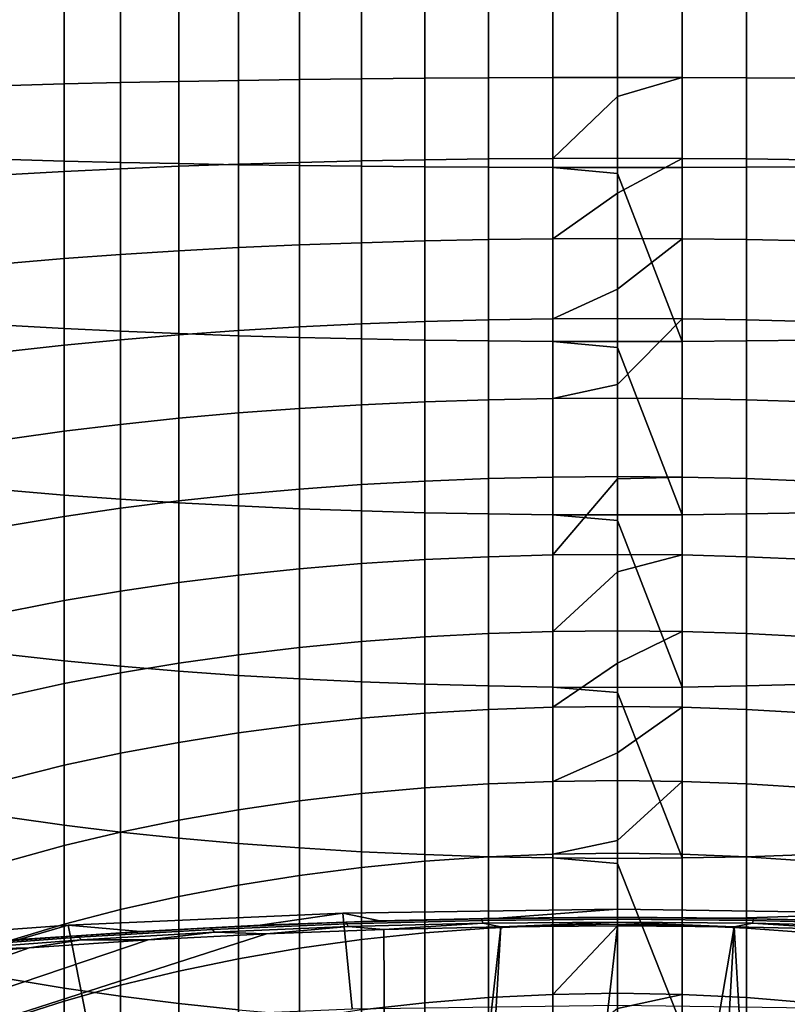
# Model space of a CAD drawing. Header units: metres. Extents: x -109 to 109, y -100 to 58.
# Tile 477 of 642: x -5.73 to 1.63, y 5.57 to 15.01. Entities that reach past the tile are written whole.
import ezdxf

# ---------------------------------------------------------------- set-up
doc = ezdxf.new("R2010")
doc.units = ezdxf.units.M
doc.layers.add('solid_21_062_100_XXX', color=7, linetype='CONTINUOUS')

msp = doc.modelspace()

# ---------------------------------------------------------------- linework, layer by layer
at = {"layer": 'solid_21_062_100_XXX'}
for points in [[(-5.302712, 14.389775, 196.208588), (-5.822664, 14.37561, 196.544464), (-5.822664, 15.2, 196.561844), (-5.302712, 15.2, 196.225677)], [(-5.822664, 13.664705, 213.40065), (-5.302712, 13.65054, 213.736526), (-5.302712, 15.2, 213.769196), (-5.822664, 15.2, 213.433014)], [(-4.763412, 14.402592, 195.904694), (-5.302712, 14.389775, 196.208588), (-5.302712, 15.2, 196.225677), (-4.763412, 15.2, 195.921509)], [(-5.302712, 13.65054, 213.736526), (-4.763412, 13.637724, 214.040421), (-4.763412, 15.2, 214.073349), (-5.302712, 15.2, 213.769196)], [(-4.206731, 14.414013, 195.633896), (-4.763412, 14.402592, 195.904694), (-4.763412, 15.2, 195.921509), (-4.206731, 15.2, 195.650452)], [(-4.763412, 13.637724, 214.040421), (-4.206731, 13.626303, 214.311234), (-4.206731, 15.2, 214.344406), (-4.763412, 15.2, 214.073349)], [(-3.6347, 14.423997, 195.397156), (-4.206731, 14.414013, 195.633896), (-4.206731, 15.2, 195.650452), (-3.6347, 15.2, 195.413513)], [(-4.206731, 13.626303, 214.311234), (-3.6347, 13.616318, 214.547974), (-3.6347, 15.2, 214.581345), (-4.206731, 15.2, 214.344406)], [(-3.049406, 14.432508, 195.195358), (-3.6347, 14.423997, 195.397156), (-3.6347, 15.2, 195.413513), (-3.049406, 15.2, 195.211548)], [(-3.6347, 13.616318, 214.547974), (-3.049406, 13.607807, 214.749756), (-3.049406, 15.2, 214.783325), (-3.6347, 15.2, 214.581345)], [(-2.452986, 14.439514, 195.029251), (-3.049406, 14.432508, 195.195358), (-3.049406, 15.2, 195.211548), (-2.452986, 15.2, 195.045273)], [(-3.049406, 13.607807, 214.749756), (-2.452986, 13.600801, 214.915878), (-2.452986, 15.2, 214.949585), (-3.049406, 15.2, 214.783325)], [(-1.847614, 14.444989, 194.899414), (-2.452986, 14.439514, 195.029251), (-2.452986, 15.2, 195.045273), (-1.847614, 15.2, 194.915329)], [(-2.452986, 13.600801, 214.915878), (-1.847614, 13.595325, 215.045715), (-1.847614, 15.2, 215.079529), (-2.452986, 15.2, 214.949585)], [(-1.235501, 14.448915, 194.806335), (-1.847614, 14.444989, 194.899414), (-1.847614, 15.2, 194.915329), (-1.235501, 15.2, 194.822159)], [(-1.847614, 13.595325, 215.045715), (-1.235501, 13.5914, 215.138794), (-1.235501, 15.2, 215.172699), (-1.847614, 15.2, 215.079529)], [(-0.61888, 14.451277, 194.750351), (-1.235501, 14.448915, 194.806335), (-1.235501, 15.2, 194.822159), (-0.61888, 15.2, 194.766129)], [(-1.235501, 13.5914, 215.138794), (-0.61888, 13.589039, 215.194778), (-0.61888, 15.2, 215.228729), (-1.235501, 15.2, 215.172699)], [(0, 14.452065, 194.731659), (-0.61888, 14.451277, 194.750351), (-0.61888, 15.2, 194.766129), (0, 15.2, 194.747437)], [(-0.61888, 13.589039, 215.194778), (0, 13.588251, 215.213455), (0, 15.2, 215.247437), (-0.61888, 15.2, 215.228729)], [(0.61888, 14.451277, 194.750351), (0, 14.452065, 194.731659), (0, 15.2, 194.747437), (0.61888, 15.2, 194.766129)], [(0.61888, 15.2, 215.228729), (0, 15.2, 215.247437), (0, 13.588251, 215.213455), (0.61888, 13.589039, 215.194778)], [(0.61888, 13.589039, 215.194778), (1.235501, 13.5914, 215.138794), (1.235501, 15.2, 215.172699), (0.61888, 15.2, 215.228729)], [(1.235501, 14.448915, 194.806335), (0.61888, 14.451277, 194.750351), (0.61888, 15.2, 194.766129), (1.235501, 15.2, 194.822159)], [(1.235501, 13.5914, 215.138794), (1.847614, 13.595325, 215.045715), (1.847614, 15.2, 215.079529), (1.235501, 15.2, 215.172699)], [(1.847614, 14.444989, 194.899414), (1.235501, 14.448915, 194.806335), (1.235501, 15.2, 194.822159), (1.847614, 15.2, 194.915329)], [(-2.452986, 13.652916, 194.978851), (-3.049406, 13.638664, 195.144501), (-3.049406, 14.432508, 195.195358), (-2.452986, 14.439514, 195.029251)], [(-1.847614, 13.664056, 194.84938), (-2.452986, 13.652916, 194.978851), (-2.452986, 14.439514, 195.029251), (-1.847614, 14.444989, 194.899414)], [(-1.235501, 13.672042, 194.756561), (-1.847614, 13.664056, 194.84938), (-1.847614, 14.444989, 194.899414), (-1.235501, 14.448915, 194.806335)], [(-0.61888, 13.676845, 194.700729), (-1.235501, 13.672042, 194.756561), (-1.235501, 14.448915, 194.806335), (-0.61888, 14.451277, 194.750351)], [(0, 14.271037, 194.723099), (-0.61888, 13.676845, 194.700729), (-0.61888, 14.451277, 194.750351), (0, 14.452065, 194.731659)], [(0.61888, 14.451277, 194.750351), (0, 14.271037, 194.723099), (0, 14.452065, 194.731659)], [(0.61888, 13.676845, 194.700729), (0, 13.678448, 194.682098), (0, 14.271037, 194.723099), (0.61888, 14.451277, 194.750351)], [(1.235501, 13.672042, 194.756561), (0.61888, 13.676845, 194.700729), (0.61888, 14.451277, 194.750351), (1.235501, 14.448915, 194.806335)], [(1.847614, 13.664056, 194.84938), (1.235501, 13.672042, 194.756561), (1.235501, 14.448915, 194.806335), (1.847614, 14.444989, 194.899414)], [(-5.302712, 13.551731, 196.154892), (-5.822664, 13.522914, 196.489838), (-5.822664, 14.37561, 196.544464), (-5.302712, 14.389775, 196.208588)], [(-4.763412, 13.577805, 195.851852), (-5.302712, 13.551731, 196.154892), (-5.302712, 14.389775, 196.208588), (-4.763412, 14.402592, 195.904694)], [(-4.206731, 13.60104, 195.581802), (-4.763412, 13.577805, 195.851852), (-4.763412, 14.402592, 195.904694), (-4.206731, 14.414013, 195.633896)], [(-3.6347, 13.62135, 195.345734), (-4.206731, 13.60104, 195.581802), (-4.206731, 14.414013, 195.633896), (-3.6347, 14.423997, 195.397156)], [(-3.049406, 13.638664, 195.144501), (-3.6347, 13.62135, 195.345734), (-3.6347, 14.423997, 195.397156), (-3.049406, 14.432508, 195.195358)], [(0, 14.271037, 194.723099), (0, 13.678448, 194.682098), (-0.61888, 13.676845, 194.700729)], [(-5.822664, 12.076696, 213.298904), (-5.302712, 12.047879, 213.633835), (-5.302712, 13.65054, 213.736526), (-5.822664, 13.664705, 213.40065)], [(-5.302712, 12.047879, 213.633835), (-4.763412, 12.021806, 213.93689), (-4.763412, 13.637724, 214.040421), (-5.302712, 13.65054, 213.736526)], [(-4.763412, 12.021806, 213.93689), (-4.206731, 11.998571, 214.20694), (-4.206731, 13.626303, 214.311234), (-4.763412, 13.637724, 214.040421)], [(-4.763412, 13.577805, 195.851852), (-4.206731, 13.60104, 195.581802), (-4.206731, 12.791116, 195.494263), (-4.763412, 12.756112, 195.763046)], [(-4.206731, 11.998571, 214.20694), (-3.6347, 11.97826, 214.443008), (-3.6347, 13.616318, 214.547974), (-4.206731, 13.626303, 214.311234)], [(-4.206731, 13.60104, 195.581802), (-3.6347, 13.62135, 195.345734), (-3.6347, 12.821714, 195.259308), (-4.206731, 12.791116, 195.494263)], [(-3.6347, 13.62135, 195.345734), (-3.049406, 13.638664, 195.144501), (-3.049406, 12.847797, 195.059021), (-3.6347, 12.821714, 195.259308)], [(-3.6347, 11.97826, 214.443008), (-3.049406, 11.960947, 214.644241), (-3.049406, 13.607807, 214.749756), (-3.6347, 13.616318, 214.547974)], [(-3.049406, 13.638664, 195.144501), (-2.452986, 13.652916, 194.978851), (-2.452986, 12.869269, 194.89415), (-3.049406, 12.847797, 195.059021)], [(-3.049406, 11.960947, 214.644241), (-2.452986, 11.946694, 214.809891), (-2.452986, 13.600801, 214.915878), (-3.049406, 13.607807, 214.749756)], [(-2.452986, 13.652916, 194.978851), (-1.847614, 13.664056, 194.84938), (-1.847614, 12.886051, 194.765289), (-2.452986, 12.869269, 194.89415)], [(-2.452986, 11.946694, 214.809891), (-1.847614, 11.935555, 214.939362), (-1.847614, 13.595325, 215.045715), (-2.452986, 13.600801, 214.915878)], [(-1.847614, 13.664056, 194.84938), (-1.235501, 13.672042, 194.756561), (-1.235501, 12.898083, 194.672897), (-1.847614, 12.886051, 194.765289)], [(-1.847614, 11.935555, 214.939362), (-1.235501, 11.927569, 215.032181), (-1.235501, 13.5914, 215.138794), (-1.847614, 13.595325, 215.045715)], [(-1.235501, 13.672042, 194.756561), (-0.61888, 13.676845, 194.700729), (-0.61888, 12.905319, 194.61734), (-1.235501, 12.898083, 194.672897)], [(-1.235501, 11.927569, 215.032181), (-0.61888, 11.922766, 215.088013), (-0.61888, 13.589039, 215.194778), (-1.235501, 13.5914, 215.138794)], [(-0.61888, 13.676845, 194.700729), (0, 13.678448, 194.682098), (0, 13.34462, 194.650192), (-0.61888, 12.905319, 194.61734)], [(0, 13.531558, 215.211029), (0, 13.588251, 215.213455), (-0.61888, 13.589039, 215.194778)], [(0, 13.531558, 215.211029), (-0.61888, 13.589039, 215.194778), (-0.61888, 11.922766, 215.088013), (0, 11.921163, 215.106644)], [(0.61888, 13.676845, 194.700729), (0, 13.34462, 194.650192), (0, 13.678448, 194.682098)], [(0.61888, 12.905319, 194.61734), (0, 12.907734, 194.598801), (0, 13.34462, 194.650192), (0.61888, 13.676845, 194.700729)], [(0.61888, 13.589039, 215.194778), (0, 13.588251, 215.213455), (0, 13.531558, 215.211029), (0.61888, 11.922766, 215.088013)], [(0.61888, 13.676845, 194.700729), (1.235501, 13.672042, 194.756561), (1.235501, 12.898083, 194.672897), (0.61888, 12.905319, 194.61734)], [(0.61888, 11.922766, 215.088013), (1.235501, 11.927569, 215.032181), (1.235501, 13.5914, 215.138794), (0.61888, 13.589039, 215.194778)], [(1.235501, 13.672042, 194.756561), (1.847614, 13.664056, 194.84938), (1.847614, 12.886051, 194.765289), (1.235501, 12.898083, 194.672897)], [(1.235501, 11.927569, 215.032181), (1.847614, 11.935555, 214.939362), (1.847614, 13.595325, 215.045715), (1.235501, 13.5914, 215.138794)], [(-5.822664, 13.522914, 196.489838), (-5.302712, 13.551731, 196.154892), (-5.302712, 12.716831, 196.064651), (-5.822664, 12.673417, 196.39801)], [(-5.302712, 13.551731, 196.154892), (-4.763412, 13.577805, 195.851852), (-4.763412, 12.756112, 195.763046), (-5.302712, 12.716831, 196.064651)], [(0.61888, 11.922766, 215.088013), (0, 13.531558, 215.211029), (0, 11.921163, 215.106644)], [(0, 13.34462, 194.650192), (0, 12.907734, 194.598801), (-0.61888, 12.905319, 194.61734)], [(-3.6347, 12.821714, 195.259308), (-3.049406, 12.847797, 195.059021), (-3.049406, 12.061419, 194.939087), (-3.6347, 12.026615, 195.138046)], [(-3.049406, 12.847797, 195.059021), (-2.452986, 12.869269, 194.89415), (-2.452986, 12.090069, 194.775314), (-3.049406, 12.061419, 194.939087)], [(-2.452986, 12.869269, 194.89415), (-1.847614, 12.886051, 194.765289), (-1.847614, 12.112461, 194.647308), (-2.452986, 12.090069, 194.775314)], [(-1.847614, 12.886051, 194.765289), (-1.235501, 12.898083, 194.672897), (-1.235501, 12.128514, 194.555542), (-1.847614, 12.112461, 194.647308)], [(-1.235501, 12.898083, 194.672897), (-0.61888, 12.905319, 194.61734), (-0.61888, 12.138169, 194.500336), (-1.235501, 12.128514, 194.555542)], [(-0.61888, 12.905319, 194.61734), (0, 12.907734, 194.598801), (0, 12.423288, 194.5289), (-0.61888, 12.138169, 194.500336)], [(0.61888, 12.905319, 194.61734), (0, 12.423288, 194.5289), (0, 12.907734, 194.598801)], [(0.61888, 12.138169, 194.500336), (0, 12.141392, 194.481918), (0, 12.423288, 194.5289), (0.61888, 12.905319, 194.61734)], [(0.61888, 12.905319, 194.61734), (1.235501, 12.898083, 194.672897), (1.235501, 12.128514, 194.555542), (0.61888, 12.138169, 194.500336)], [(1.235501, 12.898083, 194.672897), (1.847614, 12.886051, 194.765289), (1.847614, 12.112461, 194.647308), (1.235501, 12.128514, 194.555542)], [(-5.302712, 12.716831, 196.064651), (-4.763412, 12.756112, 195.763046), (-4.763412, 11.93908, 195.638428), (-5.302712, 11.886667, 195.938049)], [(-4.763412, 12.756112, 195.763046), (-4.206731, 12.791116, 195.494263), (-4.206731, 11.985786, 195.371445), (-4.763412, 11.93908, 195.638428)], [(-4.206731, 12.791116, 195.494263), (-3.6347, 12.821714, 195.259308), (-3.6347, 12.026615, 195.138046), (-4.206731, 11.985786, 195.371445)], [(-5.822664, 12.673417, 196.39801), (-5.302712, 12.716831, 196.064651), (-5.302712, 11.886667, 195.938049), (-5.822664, 11.828739, 196.269196)], [(0, 12.423288, 194.5289), (0, 12.141392, 194.481918), (-0.61888, 12.138169, 194.500336)], [(-5.302712, 12.047879, 213.633835), (-5.822664, 12.076696, 213.298904), (-5.822664, 10.494645, 213.127914), (-5.302712, 10.451231, 213.461273)], [(-3.049406, 12.061419, 194.939087), (-2.452986, 12.090069, 194.775314), (-2.452986, 11.316799, 194.622574), (-3.049406, 11.281025, 194.784943)], [(-2.452986, 12.090069, 194.775314), (-1.847614, 12.112461, 194.647308), (-1.847614, 11.344759, 194.495667), (-2.452986, 11.316799, 194.622574)], [(-1.847614, 12.112461, 194.647308), (-1.235501, 12.128514, 194.555542), (-1.235501, 11.364804, 194.404678), (-1.847614, 11.344759, 194.495667)], [(-1.235501, 12.128514, 194.555542), (-0.61888, 12.138169, 194.500336), (-0.61888, 11.376861, 194.34996), (-1.235501, 11.364804, 194.404678)], [(-0.61888, 12.138169, 194.500336), (0, 12.141392, 194.481918), (0, 11.509567, 194.359558), (-0.61888, 11.376861, 194.34996)], [(0.61888, 12.138169, 194.500336), (0, 11.509567, 194.359558), (0, 12.141392, 194.481918)], [(0.61888, 11.376861, 194.34996), (0, 11.380884, 194.331696), (0, 11.509567, 194.359558), (0.61888, 12.138169, 194.500336)], [(0.61888, 12.138169, 194.500336), (1.235501, 12.128514, 194.555542), (1.235501, 11.364804, 194.404678), (0.61888, 11.376861, 194.34996)], [(1.235501, 12.128514, 194.555542), (1.847614, 12.112461, 194.647308), (1.847614, 11.344759, 194.495667), (1.235501, 11.364804, 194.404678)], [(-4.763412, 12.021806, 213.93689), (-5.302712, 12.047879, 213.633835), (-5.302712, 10.451231, 213.461273), (-4.763412, 10.41195, 213.762894)], [(-4.206731, 11.998571, 214.20694), (-4.763412, 12.021806, 213.93689), (-4.763412, 10.41195, 213.762894), (-4.206731, 10.376946, 214.031662)], [(-4.763412, 11.93908, 195.638428), (-4.206731, 11.985786, 195.371445), (-4.206731, 11.186587, 195.213577), (-4.763412, 11.128268, 195.478271)], [(-4.206731, 11.985786, 195.371445), (-3.6347, 12.026615, 195.138046), (-3.6347, 11.237569, 194.982178), (-4.206731, 11.186587, 195.213577)], [(-3.6347, 11.97826, 214.443008), (-4.206731, 11.998571, 214.20694), (-4.206731, 10.376946, 214.031662), (-3.6347, 10.346348, 214.266632)], [(-3.6347, 12.026615, 195.138046), (-3.049406, 12.061419, 194.939087), (-3.049406, 11.281025, 194.784943), (-3.6347, 11.237569, 194.982178)], [(-5.822664, 11.828739, 196.269196), (-5.302712, 11.886667, 195.938049), (-5.302712, 11.062823, 195.775314), (-5.822664, 10.990492, 196.103622)], [(-5.302712, 11.886667, 195.938049), (-4.763412, 11.93908, 195.638428), (-4.763412, 11.128268, 195.478271), (-5.302712, 11.062823, 195.775314)], [(-3.049406, 11.960947, 214.644241), (-3.6347, 11.97826, 214.443008), (-3.6347, 10.346348, 214.266632), (-3.049406, 10.320264, 214.466904)], [(-2.452986, 11.946694, 214.809891), (-3.049406, 11.960947, 214.644241), (-3.049406, 10.320264, 214.466904), (-2.452986, 10.298793, 214.631775)], [(-1.847614, 11.935555, 214.939362), (-2.452986, 11.946694, 214.809891), (-2.452986, 10.298793, 214.631775), (-1.847614, 10.28201, 214.760635)], [(-1.235501, 11.927569, 215.032181), (-1.847614, 11.935555, 214.939362), (-1.847614, 10.28201, 214.760635), (-1.235501, 10.269979, 214.853027)], [(-0.61888, 11.922766, 215.088013), (-1.235501, 11.927569, 215.032181), (-1.235501, 10.269979, 214.853027), (-0.61888, 10.262743, 214.908585)], [(0, 11.866293, 215.101883), (-0.61888, 11.922766, 215.088013), (-0.61888, 10.262743, 214.908585), (0, 10.260328, 214.927124)], [(0, 11.921163, 215.106644), (-0.61888, 11.922766, 215.088013), (0, 11.866293, 215.101883)], [(0.61888, 11.922766, 215.088013), (0, 11.921163, 215.106644), (0, 11.866293, 215.101883), (0.61888, 10.262743, 214.908585)], [(1.235501, 11.927569, 215.032181), (0.61888, 11.922766, 215.088013), (0.61888, 10.262743, 214.908585), (1.235501, 10.269979, 214.853027)], [(1.847614, 11.935555, 214.939362), (1.235501, 11.927569, 215.032181), (1.235501, 10.269979, 214.853027), (1.847614, 10.28201, 214.760635)], [(0.61888, 10.262743, 214.908585), (0, 11.866293, 215.101883), (0, 10.260328, 214.927124)], [(0, 11.509567, 194.359558), (0, 11.380884, 194.331696), (-0.61888, 11.376861, 194.34996)], [(-2.452986, 11.316799, 194.622574), (-1.847614, 11.344759, 194.495667), (-1.847614, 10.584411, 194.310638), (-2.452986, 10.550937, 194.436203)], [(-1.847614, 11.344759, 194.495667), (-1.235501, 11.364804, 194.404678), (-1.235501, 10.608409, 194.220627), (-1.847614, 10.584411, 194.310638)], [(-1.235501, 11.364804, 194.404678), (-0.61888, 11.376861, 194.34996), (-0.61888, 10.622844, 194.166489), (-1.235501, 10.608409, 194.220627)], [(-0.61888, 11.376861, 194.34996), (0, 11.380884, 194.331696), (0, 10.627661, 194.148407), (-0.61888, 10.622844, 194.166489)], [(0.61888, 10.622844, 194.166489), (0, 10.627661, 194.148407), (0, 11.380884, 194.331696), (0.61888, 11.376861, 194.34996)], [(0.61888, 11.376861, 194.34996), (1.235501, 11.364804, 194.404678), (1.235501, 10.608409, 194.220627), (0.61888, 10.622844, 194.166489)], [(1.235501, 11.364804, 194.404678), (1.847614, 11.344759, 194.495667), (1.847614, 10.584411, 194.310638), (1.235501, 10.608409, 194.220627)], [(-4.206731, 11.186587, 195.213577), (-3.6347, 11.237569, 194.982178), (-3.6347, 10.456079, 194.792023), (-4.206731, 10.395044, 195.020966)], [(-3.6347, 11.237569, 194.982178), (-3.049406, 11.281025, 194.784943), (-3.049406, 10.508107, 194.596863), (-3.6347, 10.456079, 194.792023)], [(-3.049406, 11.281025, 194.784943), (-2.452986, 11.316799, 194.622574), (-2.452986, 10.550937, 194.436203), (-3.049406, 10.508107, 194.596863)], [(-4.763412, 11.128268, 195.478271), (-4.206731, 11.186587, 195.213577), (-4.206731, 10.395044, 195.020966), (-4.763412, 10.325223, 195.282867)], [(-5.822664, 10.990492, 196.103622), (-5.302712, 11.062823, 195.775314), (-5.302712, 10.24687, 195.576767), (-5.822664, 10.160274, 195.901596)], [(-5.302712, 11.062823, 195.775314), (-4.763412, 11.128268, 195.478271), (-4.763412, 10.325223, 195.282867), (-5.302712, 10.24687, 195.576767)], [(-2.452986, 10.550937, 194.436203), (-1.847614, 10.584411, 194.310638), (-1.847614, 9.832867, 194.092606), (-2.452986, 9.793941, 194.216583)], [(-1.847614, 10.584411, 194.310638), (-1.235501, 10.608409, 194.220627), (-1.235501, 9.860772, 194.003723), (-1.847614, 9.832867, 194.092606)], [(-1.235501, 10.608409, 194.220627), (-0.61888, 10.622844, 194.166489), (-0.61888, 9.877557, 193.950256), (-1.235501, 9.860772, 194.003723)], [(-0.61888, 10.622844, 194.166489), (0, 10.627661, 194.148407), (0, 10.605962, 194.142609), (-0.61888, 9.877557, 193.950256)], [(0, 10.605962, 194.142609), (0, 9.883158, 193.932419), (-0.61888, 9.877557, 193.950256)], [(0.61888, 10.622844, 194.166489), (0, 10.605962, 194.142609), (0, 10.627661, 194.148407)], [(0.61888, 9.877557, 193.950256), (0, 9.883158, 193.932419), (0, 10.605962, 194.142609), (0.61888, 10.622844, 194.166489)], [(0.61888, 10.622844, 194.166489), (1.235501, 10.608409, 194.220627), (1.235501, 9.860772, 194.003723), (0.61888, 9.877557, 193.950256)], [(1.235501, 10.608409, 194.220627), (1.847614, 10.584411, 194.310638), (1.847614, 9.832867, 194.092606), (1.235501, 9.860772, 194.003723)], [(-5.302712, 10.451231, 213.461273), (-5.822664, 10.494645, 213.127914), (-5.822664, 8.921568, 212.888), (-5.302712, 8.86364, 213.219147)], [(-3.6347, 10.456079, 194.792023), (-3.049406, 10.508107, 194.596863), (-3.049406, 9.744138, 194.375214), (-3.6347, 9.68364, 194.567917)], [(-3.049406, 10.508107, 194.596863), (-2.452986, 10.550937, 194.436203), (-2.452986, 9.793941, 194.216583), (-3.049406, 9.744138, 194.375214)], [(-4.763412, 10.41195, 213.762894), (-5.302712, 10.451231, 213.461273), (-5.302712, 8.86364, 213.219147), (-4.763412, 8.811227, 213.518768)], [(-4.206731, 10.376946, 214.031662), (-4.763412, 10.41195, 213.762894), (-4.763412, 8.811227, 213.518768), (-4.206731, 8.764522, 213.785751)], [(-4.763412, 10.325223, 195.282867), (-4.206731, 10.395044, 195.020966), (-4.206731, 9.612665, 194.793976), (-4.763412, 9.531475, 195.052582)], [(-4.206731, 10.395044, 195.020966), (-3.6347, 10.456079, 194.792023), (-3.6347, 9.68364, 194.567917), (-4.206731, 9.612665, 194.793976)], [(-3.6347, 10.346348, 214.266632), (-4.206731, 10.376946, 214.031662), (-4.206731, 8.764522, 213.785751), (-3.6347, 8.723692, 214.01915)], [(-5.302712, 10.24687, 195.576767), (-4.763412, 10.325223, 195.282867), (-4.763412, 9.531475, 195.052582), (-5.302712, 9.440365, 195.342789)], [(-3.049406, 10.320264, 214.466904), (-3.6347, 10.346348, 214.266632), (-3.6347, 8.723692, 214.01915), (-3.049406, 8.68889, 214.218109)], [(-2.452986, 10.298793, 214.631775), (-3.049406, 10.320264, 214.466904), (-3.049406, 8.68889, 214.218109), (-2.452986, 8.660239, 214.381882)], [(-1.847614, 10.28201, 214.760635), (-2.452986, 10.298793, 214.631775), (-2.452986, 8.660239, 214.381882), (-1.847614, 8.637847, 214.509888)], [(-5.822664, 10.160274, 195.901596), (-5.302712, 10.24687, 195.576767), (-5.302712, 9.440365, 195.342789), (-5.822664, 9.339667, 195.663513)], [(-1.235501, 10.269979, 214.853027), (-1.847614, 10.28201, 214.760635), (-1.847614, 8.637847, 214.509888), (-1.235501, 8.621793, 214.601654)], [(-0.61888, 10.262743, 214.908585), (-1.235501, 10.269979, 214.853027), (-1.235501, 8.621793, 214.601654), (-0.61888, 8.612138, 214.65686)], [(0, 10.207374, 214.920197), (-0.61888, 10.262743, 214.908585), (-0.61888, 8.612138, 214.65686), (0, 8.608915, 214.675278)], [(0, 10.260328, 214.927124), (-0.61888, 10.262743, 214.908585), (0, 10.207374, 214.920197)], [(0.61888, 10.262743, 214.908585), (0, 10.260328, 214.927124), (0, 10.207374, 214.920197), (0.61888, 8.612138, 214.65686)], [(0.61888, 8.612138, 214.65686), (0, 10.207374, 214.920197), (0, 8.608915, 214.675278)], [(1.235501, 10.269979, 214.853027), (0.61888, 10.262743, 214.908585), (0.61888, 8.612138, 214.65686), (1.235501, 8.621793, 214.601654)], [(1.847614, 10.28201, 214.760635), (1.235501, 10.269979, 214.853027), (1.235501, 8.621793, 214.601654), (1.847614, 8.637847, 214.509888)], [(-2.452986, 9.793941, 194.216583), (-1.847614, 9.832867, 194.092606), (-1.847614, 9.091558, 193.841949), (-2.452986, 9.047257, 193.964127)], [(-1.847614, 9.832867, 194.092606), (-1.235501, 9.860772, 194.003723), (-1.235501, 9.123319, 193.754379), (-1.847614, 9.091558, 193.841949)], [(-1.235501, 9.860772, 194.003723), (-0.61888, 9.877557, 193.950256), (-0.61888, 9.142422, 193.701691), (-1.235501, 9.123319, 193.754379)], [(-0.61888, 9.877557, 193.950256), (0, 9.883158, 193.932419), (0, 9.714949, 193.878677), (-0.61888, 9.142422, 193.701691)], [(0.61888, 9.877557, 193.950256), (0, 9.714949, 193.878677), (0, 9.883158, 193.932419)], [(0.61888, 9.142422, 193.701691), (0, 9.148797, 193.684113), (0, 9.714949, 193.878677), (0.61888, 9.877557, 193.950256)], [(0.61888, 9.877557, 193.950256), (1.235501, 9.860772, 194.003723), (1.235501, 9.123319, 193.754379), (0.61888, 9.142422, 193.701691)], [(1.235501, 9.860772, 194.003723), (1.847614, 9.832867, 194.092606), (1.847614, 9.091558, 193.841949), (1.235501, 9.123319, 193.754379)], [(-3.6347, 9.68364, 194.567917), (-3.049406, 9.744138, 194.375214), (-3.049406, 8.990576, 194.120422), (-3.6347, 8.921721, 194.310303)], [(-3.049406, 9.744138, 194.375214), (-2.452986, 9.793941, 194.216583), (-2.452986, 9.047257, 193.964127), (-3.049406, 8.990576, 194.120422)], [(-4.206731, 9.612665, 194.793976), (-3.6347, 9.68364, 194.567917), (-3.6347, 8.921721, 194.310303), (-4.206731, 8.840943, 194.533051)], [(0, 9.714949, 193.878677), (0, 9.148797, 193.684113), (-0.61888, 9.142422, 193.701691)], [(-5.302712, 9.440365, 195.342789), (-4.763412, 9.531475, 195.052582), (-4.763412, 8.748539, 194.787857), (-5.302712, 8.644845, 195.073807)], [(-4.763412, 9.531475, 195.052582), (-4.206731, 9.612665, 194.793976), (-4.206731, 8.840943, 194.533051), (-4.763412, 8.748539, 194.787857)], [(-5.822664, 9.339667, 195.663513), (-5.302712, 9.440365, 195.342789), (-5.302712, 8.644845, 195.073807), (-5.822664, 8.530239, 195.389832)], [(-2.452986, 9.047257, 193.964127), (-1.847614, 9.091558, 193.841949), (-1.847614, 8.361902, 193.559174), (-2.452986, 8.312308, 193.679291)], [(-1.847614, 9.091558, 193.841949), (-1.235501, 9.123319, 193.754379), (-1.235501, 8.397456, 193.473068), (-1.847614, 8.361902, 193.559174)], [(-1.235501, 9.123319, 193.754379), (-0.61888, 9.142422, 193.701691), (-0.61888, 8.41884, 193.42128), (-1.235501, 8.397456, 193.473068)], [(-0.61888, 9.142422, 193.701691), (0, 9.148797, 193.684113), (0, 8.838969, 193.568481), (-0.61888, 8.41884, 193.42128)], [(0.61888, 9.142422, 193.701691), (0, 8.838969, 193.568481), (0, 9.148797, 193.684113)], [(0.61888, 8.41884, 193.42128), (0, 8.425978, 193.403992), (0, 8.838969, 193.568481), (0.61888, 9.142422, 193.701691)], [(0.61888, 9.142422, 193.701691), (1.235501, 9.123319, 193.754379), (1.235501, 8.397456, 193.473068), (0.61888, 8.41884, 193.42128)], [(1.235501, 9.123319, 193.754379), (1.847614, 9.091558, 193.841949), (1.847614, 8.361902, 193.559174), (1.235501, 8.397456, 193.473068)], [(-3.6347, 8.921721, 194.310303), (-3.049406, 8.990576, 194.120422), (-3.049406, 8.248857, 193.832977), (-3.6347, 8.171777, 194.019653)], [(-3.049406, 8.990576, 194.120422), (-2.452986, 9.047257, 193.964127), (-2.452986, 8.312308, 193.679291), (-3.049406, 8.248857, 193.832977)], [(-5.302712, 8.86364, 213.219147), (-5.822664, 8.921568, 212.888), (-5.822664, 7.360466, 212.579636), (-5.302712, 7.288135, 212.907944)], [(-4.206731, 8.840943, 194.533051), (-3.6347, 8.921721, 194.310303), (-3.6347, 8.171777, 194.019653), (-4.206731, 8.08135, 194.238663)], [(-4.763412, 8.811227, 213.518768), (-5.302712, 8.86364, 213.219147), (-5.302712, 7.288135, 212.907944), (-4.763412, 7.22269, 213.204987)], [(-4.763412, 8.748539, 194.787857), (-4.206731, 8.840943, 194.533051), (-4.206731, 8.08135, 194.238663), (-4.763412, 7.977909, 194.489197)], [(-4.206731, 8.764522, 213.785751), (-4.763412, 8.811227, 213.518768), (-4.763412, 7.22269, 213.204987), (-4.206731, 7.164371, 213.469681)], [(0, 8.838969, 193.568481), (0, 8.425978, 193.403992), (-0.61888, 8.41884, 193.42128)], [(-5.302712, 8.644845, 195.073807), (-4.763412, 8.748539, 194.787857), (-4.763412, 7.977909, 194.489197), (-5.302712, 7.861828, 194.77034)], [(-3.6347, 8.723692, 214.01915), (-4.206731, 8.764522, 213.785751), (-4.206731, 7.164371, 213.469681), (-3.6347, 7.113389, 213.70108)], [(-3.049406, 8.68889, 214.218109), (-3.6347, 8.723692, 214.01915), (-3.6347, 7.113389, 213.70108), (-3.049406, 7.069933, 213.898315)], [(-2.452986, 8.660239, 214.381882), (-3.049406, 8.68889, 214.218109), (-3.049406, 7.069933, 213.898315), (-2.452986, 7.034159, 214.060684)], [(-5.822664, 8.530239, 195.389832), (-5.302712, 8.644845, 195.073807), (-5.302712, 7.861828, 194.77034), (-5.822664, 7.733533, 195.08107)], [(-1.847614, 8.637847, 214.509888), (-2.452986, 8.660239, 214.381882), (-2.452986, 7.034159, 214.060684), (-1.847614, 7.006199, 214.187592)], [(-1.235501, 8.621793, 214.601654), (-1.847614, 8.637847, 214.509888), (-1.847614, 7.006199, 214.187592), (-1.235501, 6.986154, 214.27858)], [(-0.61888, 8.612138, 214.65686), (-1.235501, 8.621793, 214.601654), (-1.235501, 6.986154, 214.27858), (-0.61888, 6.974098, 214.333298)], [(0, 8.557958, 214.666321), (-0.61888, 8.612138, 214.65686), (-0.61888, 6.974098, 214.333298), (0, 6.970074, 214.351562)], [(0, 8.608915, 214.675278), (-0.61888, 8.612138, 214.65686), (0, 8.557958, 214.666321)], [(0.61888, 8.612138, 214.65686), (0, 8.608915, 214.675278), (0, 8.557958, 214.666321), (0.61888, 6.974098, 214.333298)], [(1.235501, 8.621793, 214.601654), (0.61888, 8.612138, 214.65686), (0.61888, 6.974098, 214.333298), (1.235501, 6.986154, 214.27858)], [(1.847614, 8.637847, 214.509888), (1.235501, 8.621793, 214.601654), (1.235501, 6.986154, 214.27858), (1.847614, 7.006199, 214.187592)], [(0.61888, 6.974098, 214.333298), (0, 8.557958, 214.666321), (0, 6.970074, 214.351562)], [(-1.847614, 8.361902, 193.559174), (-1.235501, 8.397456, 193.473068), (-1.235501, 7.684568, 193.160339), (-1.847614, 7.645288, 193.244812)], [(-1.235501, 8.397456, 193.473068), (-0.61888, 8.41884, 193.42128), (-0.61888, 7.708194, 193.109528), (-1.235501, 7.684568, 193.160339)], [(-0.61888, 8.41884, 193.42128), (0, 8.425978, 193.403992), (0, 7.980424, 193.21286), (-0.61888, 7.708194, 193.109528)], [(0.61888, 8.41884, 193.42128), (0, 7.980424, 193.21286), (0, 8.425978, 193.403992)], [(0.61888, 7.708194, 193.109528), (0, 7.716078, 193.09256), (0, 7.980424, 193.21286), (0.61888, 8.41884, 193.42128)], [(0.61888, 8.41884, 193.42128), (1.235501, 8.397456, 193.473068), (1.235501, 7.684568, 193.160339), (0.61888, 7.708194, 193.109528)], [(1.235501, 8.397456, 193.473068), (1.847614, 8.361902, 193.559174), (1.847614, 7.645288, 193.244812), (1.235501, 7.684568, 193.160339)], [(-3.049406, 8.248857, 193.832977), (-2.452986, 8.312308, 193.679291), (-2.452986, 7.590497, 193.36264), (-3.049406, 7.520396, 193.513412)], [(-2.452986, 8.312308, 193.679291), (-1.847614, 8.361902, 193.559174), (-1.847614, 7.645288, 193.244812), (-2.452986, 7.590497, 193.36264)], [(-3.6347, 8.171777, 194.019653), (-3.049406, 8.248857, 193.832977), (-3.049406, 7.520396, 193.513412), (-3.6347, 7.435238, 193.696548)], [(-4.206731, 8.08135, 194.238663), (-3.6347, 8.171777, 194.019653), (-3.6347, 7.435238, 193.696548), (-4.206731, 7.335336, 193.911407)], [(-4.763412, 7.977909, 194.489197), (-4.206731, 8.08135, 194.238663), (-4.206731, 7.335336, 193.911407), (-4.763412, 7.221054, 194.157181)], [(-5.302712, 7.861828, 194.77034), (-4.763412, 7.977909, 194.489197), (-4.763412, 7.221054, 194.157181), (-5.302712, 7.092808, 194.432983)], [(0, 7.980424, 193.21286), (0, 7.716078, 193.09256), (-0.61888, 7.708194, 193.109528)], [(-5.822664, 7.733533, 195.08107), (-5.302712, 7.861828, 194.77034), (-5.302712, 7.092808, 194.432983), (-5.822664, 6.951067, 194.737823)], [(-2.452986, 7.590497, 193.36264), (-1.847614, 7.645288, 193.244812), (-1.847614, 6.943084, 192.89946), (-2.452986, 6.883201, 193.014786)], [(-1.847614, 7.645288, 193.244812), (-1.235501, 7.684568, 193.160339), (-1.235501, 6.986015, 192.816772), (-1.847614, 6.943084, 192.89946)], [(-1.235501, 7.684568, 193.160339), (-0.61888, 7.708194, 193.109528), (-0.61888, 7.011837, 192.767044), (-1.235501, 6.986015, 192.816772)], [(-0.61888, 7.708194, 193.109528), (0, 7.716078, 193.09256), (0, 7.141669, 192.81279), (-0.61888, 7.011837, 192.767044)], [(0.61888, 7.708194, 193.109528), (0, 7.141669, 192.81279), (0, 7.716078, 193.09256)], [(0.61888, 7.011837, 192.767044), (0, 7.020454, 192.750443), (0, 7.141669, 192.81279), (0.61888, 7.708194, 193.109528)], [(0.61888, 7.708194, 193.109528), (1.235501, 7.684568, 193.160339), (1.235501, 6.986015, 192.816772), (0.61888, 7.011837, 192.767044)], [(1.235501, 7.684568, 193.160339), (1.847614, 7.645288, 193.244812), (1.847614, 6.943084, 192.89946), (1.235501, 6.986015, 192.816772)], [(-3.049406, 7.520396, 193.513412), (-2.452986, 7.590497, 193.36264), (-2.452986, 6.883201, 193.014786), (-3.049406, 6.806583, 193.162338)], [(-3.6347, 7.435238, 193.696548), (-3.049406, 7.520396, 193.513412), (-3.049406, 6.806583, 193.162338), (-3.6347, 6.71351, 193.341599)], [(-5.302712, 7.288135, 212.907944), (-5.822664, 7.360466, 212.579636), (-5.822664, 5.814318, 212.203415), (-5.302712, 5.72772, 212.528229)], [(-4.206731, 7.335336, 193.911407), (-3.6347, 7.435238, 193.696548), (-3.6347, 6.71351, 193.341599), (-4.206731, 6.604322, 193.55188)], [(-4.763412, 7.22269, 213.204987), (-5.302712, 7.288135, 212.907944), (-5.302712, 5.72772, 212.528229), (-4.763412, 5.649368, 212.822144)], [(-4.763412, 7.221054, 194.157181), (-4.206731, 7.335336, 193.911407), (-4.206731, 6.604322, 193.55188), (-4.763412, 6.479417, 193.792435)], [(-5.302712, 7.092808, 194.432983), (-4.763412, 7.221054, 194.157181), (-4.763412, 6.479417, 193.792435), (-5.302712, 6.339252, 194.062378)], [(-4.206731, 7.164371, 213.469681), (-4.763412, 7.22269, 213.204987), (-4.763412, 5.649368, 212.822144), (-4.206731, 5.579547, 213.084045)], [(-5.822664, 6.951067, 194.737823), (-5.302712, 7.092808, 194.432983), (-5.302712, 6.339252, 194.062378), (-5.822664, 6.184336, 194.360733)], [(-3.6347, 7.113389, 213.70108), (-4.206731, 7.164371, 213.469681), (-4.206731, 5.579547, 213.084045), (-3.6347, 5.518511, 213.312988)], [(-3.049406, 7.069933, 213.898315), (-3.6347, 7.113389, 213.70108), (-3.6347, 5.518511, 213.312988), (-3.049406, 5.466484, 213.508148)], [(0, 7.141669, 192.81279), (0, 7.020454, 192.750443), (-0.61888, 7.011837, 192.767044)], [(-2.452986, 7.034159, 214.060684), (-3.049406, 7.069933, 213.898315), (-3.049406, 5.466484, 213.508148), (-2.452986, 5.423655, 213.668793)], [(-1.847614, 7.006199, 214.187592), (-2.452986, 7.034159, 214.060684), (-2.452986, 5.423655, 213.668793), (-1.847614, 5.39018, 213.794357)], [(-1.235501, 6.986154, 214.27858), (-1.847614, 7.006199, 214.187592), (-1.847614, 5.39018, 213.794357), (-1.235501, 5.366182, 213.884384)], [(-1.847614, 6.943084, 192.89946), (-1.235501, 6.986015, 192.816772), (-1.235501, 6.303129, 192.443039), (-1.847614, 6.256629, 192.523773)], [(-1.235501, 6.986015, 192.816772), (-0.61888, 7.011837, 192.767044), (-0.61888, 6.331097, 192.394485), (-1.235501, 6.303129, 192.443039)], [(-0.61888, 6.974098, 214.333298), (-1.235501, 6.986154, 214.27858), (-1.235501, 5.366182, 213.884384), (-0.61888, 5.351748, 213.938522)], [(-0.61888, 7.011837, 192.767044), (0, 7.020454, 192.750443), (0, 6.340431, 192.378281), (-0.61888, 6.331097, 192.394485)], [(0.61888, 6.331097, 192.394485), (0, 6.340431, 192.378281), (0, 7.020454, 192.750443), (0.61888, 7.011837, 192.767044)], [(0.61888, 7.011837, 192.767044), (1.235501, 6.986015, 192.816772), (1.235501, 6.303129, 192.443039), (0.61888, 6.331097, 192.394485)], [(1.235501, 6.986154, 214.27858), (0.61888, 6.974098, 214.333298), (0.61888, 5.351748, 213.938522), (1.235501, 5.366182, 213.884384)], [(1.847614, 7.006199, 214.187592), (1.235501, 6.986154, 214.27858), (1.235501, 5.366182, 213.884384), (1.847614, 5.39018, 213.794357)], [(1.235501, 6.986015, 192.816772), (1.847614, 6.943084, 192.89946), (1.847614, 6.256629, 192.523773), (1.235501, 6.303129, 192.443039)], [(-2.452986, 6.883201, 193.014786), (-1.847614, 6.943084, 192.89946), (-1.847614, 6.256629, 192.523773), (-2.452986, 6.191767, 192.636368)], [(0, 6.921185, 214.340759), (-0.61888, 6.974098, 214.333298), (-0.61888, 5.351748, 213.938522), (0, 5.346931, 213.956589)], [(0, 6.970074, 214.351562), (-0.61888, 6.974098, 214.333298), (0, 6.921185, 214.340759)], [(0.61888, 6.974098, 214.333298), (0, 6.970074, 214.351562), (0, 6.921185, 214.340759), (0.61888, 5.351748, 213.938522)], [(0.61888, 5.351748, 213.938522), (0, 6.921185, 214.340759), (0, 5.346931, 213.956589)], [(-3.6347, 6.71351, 193.341599), (-3.049406, 6.806583, 193.162338), (-3.049406, 6.108779, 192.780441), (-3.6347, 6.007968, 192.95546)], [(-3.049406, 6.806583, 193.162338), (-2.452986, 6.883201, 193.014786), (-2.452986, 6.191767, 192.636368), (-3.049406, 6.108779, 192.780441)], [(-4.206731, 6.604322, 193.55188), (-3.6347, 6.71351, 193.341599), (-3.6347, 6.007968, 192.95546), (-4.206731, 5.889703, 193.160782)], [(-4.763412, 6.479417, 193.792435), (-4.206731, 6.604322, 193.55188), (-4.206731, 5.889703, 193.160782), (-4.763412, 5.754414, 193.395645)], [(-5.302712, 6.339252, 194.062378), (-4.763412, 6.479417, 193.792435), (-4.763412, 5.754414, 193.395645), (-5.302712, 5.602595, 193.65921)], [(-3.425206, 6.330054, -1.705013), (-4.577347, 6.270744, -1.865723), (-5.265005, 6.329423, 0.004598), (-2.633567, 6.444398, 0.004598)], [(-2.543967, 5.528394, 25.515415), (-2.633567, 6.444398, 0.004598), (-5.265005, 6.329423, 0.004598), (-5.08588, 5.420014, 25.515415)], [(-2.60567, 6.358919, -1.661791), (-3.425206, 6.330054, -1.705013), (-2.633567, 6.444398, 0.004598), (-2.279355, 6.372075, -1.591171)], [(-1.138386, 6.397139, -1.523146), (-2.279355, 6.372075, -1.591171), (-2.633567, 6.444398, 0.004598), (0, 6.482733, 0.004598)], [(-2.543967, 5.528394, 25.515415), (0, 5.56453, 25.515415), (0, 6.482733, 0.004598), (-2.633567, 6.444398, 0.004598)], [(-0.000037, 6.40547, -1.500491), (-1.138386, 6.397139, -1.523146), (0, 6.482733, 0.004598)], [(1.1383, 6.397141, -1.523145), (-0.000037, 6.40547, -1.500491), (0, 6.482733, 0.004598), (2.633567, 6.444398, 0.004598)], [(0, 5.56453, 25.515415), (2.543967, 5.528394, 25.515415), (2.633567, 6.444398, 0.004598), (0, 6.482733, 0.004598)], [(1.304428, 6.391757, -1.571569), (1.1383, 6.397141, -1.523145), (2.633567, 6.444398, 0.004598), (2.279251, 6.372077, -1.591163)], [(-5.736948, 6.193729, -2.074578), (-6.906363, 6.098422, -2.333015), (-7.891796, 6.137919, 0.004598), (-5.265005, 6.329423, 0.004598)], [(-5.08588, 5.420014, 25.515415), (-5.265005, 6.329423, 0.004598), (-7.891796, 6.137919, 0.004598), (-7.62369, 5.239478, 25.515415)], [(-5.822664, 6.184336, 194.360733), (-5.302712, 6.339252, 194.062378), (-5.302712, 5.602595, 193.65921), (-5.822664, 5.434801, 193.950516)], [(-5.1862, 6.229112, -2.018432), (-5.736948, 6.193729, -2.074578), (-5.265005, 6.329423, 0.004598), (-4.577347, 6.270744, -1.865723)], [(-3.900639, 6.304586, -1.811068), (-4.577347, 6.270744, -1.865723), (-3.425206, 6.330054, -1.705013)], [(-2.60567, 6.358919, -1.661791), (-3.900639, 6.304586, -1.811068), (-3.425206, 6.330054, -1.705013)], [(-2.593707, 6.343447, -1.785663), (-3.882821, 6.289359, -1.934267), (-3.900639, 6.304586, -1.811068), (-2.60567, 6.358919, -1.661791)], [(-2.581548, 6.316906, -1.907624), (-3.864711, 6.263067, -2.055544), (-3.882821, 6.289359, -1.934267), (-2.593707, 6.343447, -1.785663)], [(-1.304404, 6.391758, -1.571565), (-2.60567, 6.358919, -1.661791), (-2.279355, 6.372075, -1.591171)], [(-1.298398, 6.376136, -1.69585), (-2.593707, 6.343447, -1.785663), (-2.60567, 6.358919, -1.661791), (-1.304404, 6.391758, -1.571565)], [(-1.292292, 6.349442, -1.818231), (-2.581548, 6.316906, -1.907624), (-2.593707, 6.343447, -1.785663), (-1.298398, 6.376136, -1.69585)], [(-1.292292, 6.349442, -1.818231), (-2.240212, 6.289994, -1.997891), (-2.581548, 6.316906, -1.907624)], [(-1.304404, 6.391758, -1.571565), (-2.279355, 6.372075, -1.591171), (-1.138386, 6.397139, -1.523146)], [(-1.292292, 6.349442, -1.818231), (-1.118877, 6.314663, -1.930112), (-2.240212, 6.289994, -1.997891)], [(-1.499193, -0.212633, -19.863712), (-1.118877, 6.314663, -1.930112), (-0.000044, 6.322877, -1.907543), (-0.749875, -0.225351, -19.898653)], [(0.000011, 6.402777, -1.541292), (-1.304404, 6.391758, -1.571565), (-1.138386, 6.397139, -1.523146), (-0.000037, 6.40547, -1.500491)], [(0.000011, 6.387103, -1.665718), (-1.298398, 6.376136, -1.69585), (-1.304404, 6.391758, -1.571565), (0.000011, 6.402777, -1.541292)], [(0.000011, 6.360357, -1.788242), (-1.292292, 6.349442, -1.818231), (-1.298398, 6.376136, -1.69585), (0.000011, 6.387103, -1.665718)], [(0.000011, 6.360357, -1.788242), (-1.118877, 6.314663, -1.930112), (-1.292292, 6.349442, -1.818231)], [(-1.235501, 6.303129, 192.443039), (-0.61888, 6.331097, 192.394485), (-0.61888, 5.667274, 191.992554), (-1.235501, 5.637213, 192.039841)], [(0.000011, 6.360357, -1.788242), (-0.000044, 6.322877, -1.907543), (-1.118877, 6.314663, -1.930112)], [(-0.749875, -0.225351, -19.898653), (-0.000044, 6.322877, -1.907543), (1.118775, 6.314663, -1.930111), (0, -0.229622, -19.910387)], [(-0.61888, 6.331097, 192.394485), (0, 6.340431, 192.378281), (0, 6.325, 192.369385), (-0.61888, 5.667274, 191.992554)], [(0, 6.325, 192.369385), (0, 5.677307, 191.976776), (-0.61888, 5.667274, 191.992554)], [(0.000011, 6.360357, -1.788242), (1.118775, 6.314663, -1.930111), (-0.000044, 6.322877, -1.907543)], [(0.000011, 6.402777, -1.541292), (-0.000037, 6.40547, -1.500491), (1.1383, 6.397141, -1.523145)], [(0.61888, 6.331097, 192.394485), (0, 6.325, 192.369385), (0, 6.340431, 192.378281)], [(0.61888, 5.667274, 191.992554), (0, 5.677307, 191.976776), (0, 6.325, 192.369385), (0.61888, 6.331097, 192.394485)], [(1.304428, 6.391757, -1.571569), (0.000011, 6.402777, -1.541292), (1.1383, 6.397141, -1.523145)], [(1.298421, 6.376134, -1.695855), (0.000011, 6.387103, -1.665718), (0.000011, 6.402777, -1.541292), (1.304428, 6.391757, -1.571569)], [(1.292315, 6.349441, -1.818236), (0.000011, 6.360357, -1.788242), (0.000011, 6.387103, -1.665718), (1.298421, 6.376134, -1.695855)], [(1.292315, 6.349441, -1.818236), (1.118775, 6.314663, -1.930111), (0.000011, 6.360357, -1.788242)], [(0.61888, 6.331097, 192.394485), (1.235501, 6.303129, 192.443039), (1.235501, 5.637213, 192.039841), (0.61888, 5.667274, 191.992554)], [(1.292315, 6.349441, -1.818236), (2.240092, 6.289997, -1.997881), (1.118775, 6.314663, -1.930111)], [(2.581573, 6.316905, -1.907627), (1.292315, 6.349441, -1.818236), (1.298421, 6.376134, -1.695855), (2.593732, 6.343446, -1.785666)], [(2.581573, 6.316905, -1.907627), (2.240092, 6.289997, -1.997881), (1.292315, 6.349441, -1.818236)], [(2.593732, 6.343446, -1.785666), (1.298421, 6.376134, -1.695855), (1.304428, 6.391757, -1.571569), (2.605695, 6.358918, -1.661794)], [(2.605695, 6.358918, -1.661794), (1.304428, 6.391757, -1.571569), (2.279251, 6.372077, -1.591163)], [(-2.20382, -0.203363, -19.838242), (-23.166414, -0.126966, -19.628342), (-3.36626, 6.248704, -2.111332), (-2.240212, 6.289994, -1.997891)], [(-23.166414, -0.126966, -19.628342), (-4.498542, 6.190415, -2.27148), (-3.36626, 6.248704, -2.111332)], [(-5.1862, 6.229112, -2.018432), (-6.459748, 6.133134, -2.28213), (-5.736948, 6.193729, -2.074578)], [(-5.162678, 6.21422, -2.140712), (-6.430708, 6.118657, -2.403267), (-6.459748, 6.133134, -2.28213), (-5.1862, 6.229112, -2.018432)], [(-3.900639, 6.304586, -1.811068), (-5.1862, 6.229112, -2.018432), (-4.577347, 6.270744, -1.865723)], [(-3.882821, 6.289359, -1.934267), (-5.162678, 6.21422, -2.140712), (-5.1862, 6.229112, -2.018432), (-3.900639, 6.304586, -1.811068)], [(-3.864711, 6.263067, -2.055544), (-5.138771, 6.188268, -2.261054), (-5.162678, 6.21422, -2.140712), (-3.882821, 6.289359, -1.934267)], [(-3.864711, 6.263067, -2.055544), (-4.498542, 6.190415, -2.27148), (-5.138771, 6.188268, -2.261054)], [(-3.864711, 6.263067, -2.055544), (-3.36626, 6.248704, -2.111332), (-4.498542, 6.190415, -2.27148)], [(-2.581548, 6.316906, -1.907624), (-3.36626, 6.248704, -2.111332), (-3.864711, 6.263067, -2.055544)], [(-2.581548, 6.316906, -1.907624), (-2.240212, 6.289994, -1.997891), (-3.36626, 6.248704, -2.111332)], [(-2.452986, 6.191767, 192.636368), (-1.847614, 6.256629, 192.523773), (-1.847614, 5.587232, 192.118469), (-2.452986, 5.517515, 192.228134)], [(-1.851366, -0.206323, -19.846375), (-2.20382, -0.203363, -19.838242), (-2.240212, 6.289994, -1.997891), (-1.118877, 6.314663, -1.930112)], [(-1.499193, -0.212633, -19.863712), (-1.851366, -0.206323, -19.846375), (-1.118877, 6.314663, -1.930112)], [(-1.847614, 6.256629, 192.523773), (-1.235501, 6.303129, 192.443039), (-1.235501, 5.637213, 192.039841), (-1.847614, 5.587232, 192.118469)], [(0.749874, -0.225351, -19.898651), (0, -0.229622, -19.910387), (1.118775, 6.314663, -1.930111)], [(1.499193, -0.212633, -19.863712), (0.749874, -0.225351, -19.898651), (1.118775, 6.314663, -1.930111)], [(1.851366, -0.206323, -19.846375), (1.499193, -0.212633, -19.863712), (1.118775, 6.314663, -1.930111), (2.240092, 6.289997, -1.997881)], [(1.235501, 6.303129, 192.443039), (1.847614, 6.256629, 192.523773), (1.847614, 5.587232, 192.118469), (1.235501, 5.637213, 192.039841)], [(-23.166414, -0.126966, -19.628342), (-5.638408, 6.114653, -2.479636), (-4.498542, 6.190415, -2.27148)], [(-5.138771, 6.188268, -2.261054), (-6.401194, 6.093128, -2.522449), (-6.430708, 6.118657, -2.403267), (-5.162678, 6.21422, -2.140712)], [(-5.138771, 6.188268, -2.261054), (-5.638408, 6.114653, -2.479636), (-6.401194, 6.093128, -2.522449)], [(-5.138771, 6.188268, -2.261054), (-4.498542, 6.190415, -2.27148), (-5.638408, 6.114653, -2.479636)], [(-3.049406, 6.108779, 192.780441), (-2.452986, 6.191767, 192.636368), (-2.452986, 5.517515, 192.228134), (-3.049406, 5.428316, 192.368439)], [(-23.166414, -0.126966, -19.628342), (-6.788262, 6.02087, -2.737302), (-5.638408, 6.114653, -2.479636)], [(-6.401194, 6.093128, -2.522449), (-5.638408, 6.114653, -2.479636), (-6.788262, 6.02087, -2.737302)], [(-3.6347, 6.007968, 192.95546), (-3.049406, 6.108779, 192.780441), (-3.049406, 5.428316, 192.368439), (-3.6347, 5.31996, 192.538895)], [(-4.206731, 5.889703, 193.160782), (-3.6347, 6.007968, 192.95546), (-3.6347, 5.31996, 192.538895), (-4.206731, 5.192842, 192.738846)], [(-4.763412, 5.754414, 193.395645), (-4.206731, 5.889703, 193.160782), (-4.206731, 5.192842, 192.738846), (-4.763412, 5.047427, 192.96759)], [(-5.302712, 5.72772, 212.528229), (-5.822664, 5.814318, 212.203415), (-5.822664, 4.286071, 211.760025), (-5.302712, 4.185373, 212.080765)], [(-5.302712, 5.602595, 193.65921), (-4.763412, 5.754414, 193.395645), (-4.763412, 5.047427, 192.96759), (-5.302712, 4.884245, 193.224274)], [(-4.763412, 5.649368, 212.822144), (-5.302712, 5.72772, 212.528229), (-5.302712, 4.185373, 212.080765), (-4.763412, 4.094263, 212.370956)], [(-1.235501, 5.637213, 192.039841), (-0.61888, 5.667274, 191.992554), (-0.61888, 5.021633, 191.562027), (-1.235501, 4.989536, 191.607956)], [(-0.61888, 5.667274, 191.992554), (0, 5.677307, 191.976776), (0, 5.532657, 191.883835), (-0.61888, 5.021633, 191.562027)], [(0.61888, 5.667274, 191.992554), (0, 5.532657, 191.883835), (0, 5.677307, 191.976776)], [(0.61888, 5.021633, 191.562027), (0, 5.032345, 191.546707), (0, 5.532657, 191.883835), (0.61888, 5.667274, 191.992554)], [(0.61888, 5.667274, 191.992554), (1.235501, 5.637213, 192.039841), (1.235501, 4.989536, 191.607956), (0.61888, 5.021633, 191.562027)], [(-5.822664, 5.434801, 193.950516), (-5.302712, 5.602595, 193.65921), (-5.302712, 4.884245, 193.224274), (-5.822664, 4.703891, 193.50798)], [(-4.206731, 5.579547, 213.084045), (-4.763412, 5.649368, 212.822144), (-4.763412, 4.094263, 212.370956), (-4.206731, 4.013073, 212.629562)], [(-3.6347, 5.518511, 213.312988), (-4.206731, 5.579547, 213.084045), (-4.206731, 4.013073, 212.629562), (-3.6347, 3.942099, 212.855637)], [(-2.452986, 5.517515, 192.228134), (-1.847614, 5.587232, 192.118469), (-1.847614, 4.936171, 191.684326), (-2.452986, 4.861732, 191.790848)], [(-1.847614, 5.587232, 192.118469), (-1.235501, 5.637213, 192.039841), (-1.235501, 4.989536, 191.607956), (-1.847614, 4.936171, 191.684326)], [(1.235501, 5.637213, 192.039841), (1.847614, 5.587232, 192.118469), (1.847614, 4.936171, 191.684326), (1.235501, 4.989536, 191.607956)]]:
    msp.add_3dface(points, dxfattribs=at)

doc.saveas('drawing.dxf')
